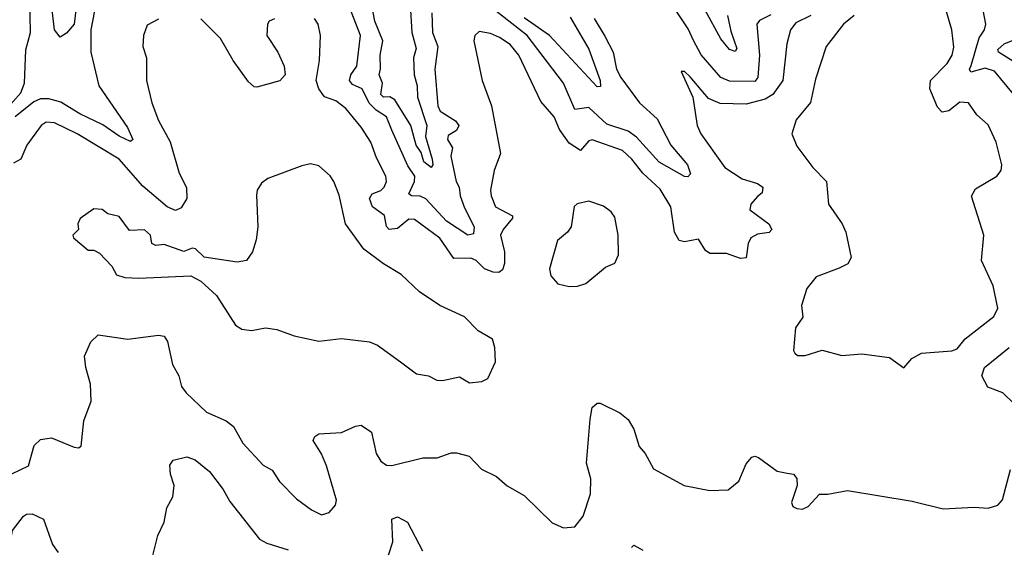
# Model space of a CAD drawing. Extents: x 1552033 to 1694788, y 811965 to 917215.
# Tile 506 of 632: x 1646601 to 1650103, y 885215 to 887091. Entities that reach past the tile are written whole.
import ezdxf

# ---------------------------------------------------------------- set-up
doc = ezdxf.new("R2010")
doc.units = 0

msp = doc.modelspace()

# ---------------------------------------------------------------- linework, layer by layer
at = {"layer": '0CON20XD'}
for points in [[(1646551, 886769), (1646605, 886831.1), (1646618.7, 886865), (1646623.5, 886983.5), (1646639.7, 887045), (1646637.6, 887165), (1646646.7, 887215), (1646641.6, 887255), (1646662.4, 887315), (1646669.7, 887385), (1646671.6, 887435), (1646665.8, 887465), (1646645, 887488.4), (1646595.5, 887515)], [(1646808.2, 887185), (1646794.9, 887075.1), (1646767.6, 887042.4), (1646745, 887029.1), (1646724.5, 887055), (1646710.2, 887175)], [(1648644.6, 887095.4), (1648681.8, 887031.8), (1648711.3, 886975), (1648723.9, 886915), (1648738.4, 886885), (1648805, 886794.7), (1648868.5, 886738.5), (1648917, 886645), (1648976.2, 886575), (1648987, 886543), (1648977.6, 886532.4), (1648965, 886533.5), (1648875, 886584.3), (1648795, 886673.4), (1648765, 886694.4), (1648689.6, 886719.6), (1648625, 886779), (1648575, 886770.9), (1648534.5, 886864.5), (1648406, 887035), (1648214.4, 887184.4)], [(1649745, 885853.3), (1649774, 885886), (1649808, 885905), (1649916.2, 885913.8), (1649935, 885920.5), (1649963.8, 885956.2), (1650065, 886036), (1650080, 886065), (1650062.5, 886145), (1650021.6, 886235), (1650030, 886325), (1649986.2, 886463.8), (1650000.3, 886489.8), (1650076.1, 886533.9), (1650091.5, 886555), (1650094.1, 886575), (1650073.6, 886655), (1650045, 886717.1), (1650005, 886752.2), (1649975, 886795.6), (1649945, 886797.3), (1649905, 886766.9), (1649881.9, 886761.9), (1649865, 886779.4), (1649838, 886845), (1649840.3, 886875), (1649899.7, 886935), (1649917.3, 886965), (1649922.7, 886992.7), (1649915.9, 887055), (1649884.2, 887165)], [(1648067.1, 887115), (1648069, 887045), (1648087.8, 886995), (1648077.6, 886915), (1648088.4, 886785), (1648096.9, 886765), (1648151, 886731), (1648163.3, 886715), (1648155, 886696.9), (1648125, 886679.5), (1648122.8, 886665), (1648140, 886635), (1648134.3, 886605), (1648153.7, 886515), (1648164.4, 886495), (1648167.6, 886465), (1648182.5, 886422.5), (1648217.3, 886355), (1648215, 886330), (1648195, 886324.2), (1648119.5, 886375), (1648045, 886454.2), (1648025, 886463), (1647994.2, 886465), (1647985, 886471.9), (1648005.3, 886515), (1648006.9, 886535), (1647981.1, 886571.1), (1647925, 886697.7), (1647905, 886745.8), (1647868.8, 886768.8), (1647844.2, 886794.2), (1647819.6, 886845), (1647785, 886859.8), (1647774.2, 886874.2), (1647779.3, 886895), (1647800.5, 886925), (1647813.3, 887035), (1647773.8, 887135)], [(1647989.2, 887145), (1647995.4, 887045.4), (1648011.2, 886988.8), (1648001.8, 886955), (1648004.1, 886895), (1648014.9, 886855), (1648016.1, 886815), (1648049.1, 886715), (1648044.2, 886675), (1648068.3, 886595), (1648070.4, 886575), (1648065, 886565.7), (1648038.1, 886585), (1648028.7, 886618.7), (1648011.6, 886645), (1647991.6, 886715), (1647935.7, 886805.7), (1647917, 886817), (1647895, 886815.7), (1647885.8, 886825), (1647890.8, 886865), (1647879.2, 886895), (1647884.4, 886915.6), (1647882.6, 886965), (1647892.6, 887015), (1647864.3, 887085), (1647849.6, 887159.6)], [(1649272.6, 887107.4), (1649232.1, 887087.9), (1649222.5, 887075), (1649232, 886965), (1649225.9, 886885), (1649215, 886870.4), (1649125, 886872.5), (1649095, 886884.8), (1649025.2, 886965.2), (1648997.2, 887017.2), (1648978.4, 887058.4), (1648926.3, 887136.3)], [(1646867.5, 887122.5), (1646853.6, 887055), (1646854, 886975), (1646882.9, 886855), (1646985, 886707.7), (1647003.6, 886665), (1646995, 886657.7), (1646955, 886676.1), (1646896.6, 886716.6), (1646815, 886755.5), (1646747.1, 886797), (1646705, 886809.7), (1646675, 886809.2), (1646651.7, 886798.3), (1646584.6, 886745)], [(1649414.1, 887105), (1649360.9, 887079.1), (1649342.2, 887055), (1649329.5, 887005), (1649315.3, 886875), (1649279.7, 886825), (1649252.2, 886807.8), (1649185, 886790), (1649092.6, 886792.6), (1649050.6, 886810.6), (1648985, 886887.5), (1648965, 886906.2), (1648953.6, 886906.4), (1648995.5, 886815.5), (1649010.4, 886715), (1649023.8, 886685), (1649109.4, 886565), (1649170, 886525), (1649225, 886508.5), (1649244.4, 886495), (1649241.9, 886475), (1649225, 886461.8), (1649201.1, 886435), (1649198, 886415), (1649265.6, 886365), (1649275.7, 886345), (1649266.1, 886333.9), (1649225, 886328.4), (1649201.2, 886315), (1649191.3, 886295), (1649185, 886244.3), (1649165, 886241.8), (1649115, 886259.3), (1649055, 886259.5), (1649040.3, 886270.3), (1649015, 886310), (1648965, 886301.3), (1648945.9, 886305.9), (1648930, 886335), (1648916.2, 886425), (1648878.8, 886488.8), (1648817.3, 886545), (1648778.6, 886595), (1648745, 886625.6), (1648636.6, 886663.4), (1648625, 886660.6), (1648595, 886626.2), (1648555, 886651.6), (1648520.4, 886700.4), (1648501.8, 886745), (1648455, 886799.4), (1648376.5, 886965), (1648345, 887002.7), (1648307.7, 887027.7), (1648275, 887042.1), (1648235, 887048.6), (1648219.2, 887035), (1648215.6, 887015), (1648245.6, 886875), (1648278.8, 886785), (1648311.4, 886615), (1648288.5, 886555), (1648275.5, 886485), (1648277.5, 886465), (1648293.1, 886425), (1648353.7, 886393.7), (1648353.8, 886385), (1648320.3, 886345), (1648311.2, 886325), (1648325.7, 886265), (1648325.7, 886224.3), (1648318.1, 886201.9), (1648305, 886192.4), (1648285, 886193.2), (1648254.5, 886205), (1648225, 886234.6), (1648205, 886243.6), (1648145, 886242.2), (1648095, 886314.6), (1648005, 886380.8), (1647985, 886381.2), (1647945, 886348.2), (1647914.7, 886344.7), (1647906, 886356), (1647899, 886395), (1647855.9, 886425.9), (1647844.9, 886455.1), (1647855, 886471.9), (1647885, 886483.7), (1647896.8, 886495), (1647905.4, 886515), (1647902.7, 886535), (1647869.7, 886599.7), (1647850.3, 886655), (1647815, 886708.6), (1647761.1, 886775), (1647725, 886802.1), (1647685, 886816.7), (1647664.5, 886845), (1647655.5, 886875), (1647667.7, 886945), (1647670.9, 887035), (1647663.1, 887075), (1647650, 887095)], [(1648559.1, 887099.1), (1648625, 886985.7), (1648665.6, 886875), (1648666.8, 886853.2), (1648655, 886852.3), (1648485, 887034.1), (1648395, 887096.8)], [(1649118.5, 887105), (1649129.8, 887049.8), (1649151.7, 886988.3), (1649145, 886978.1), (1649125, 886984.6), (1649095, 887022.7), (1649039.4, 887125)], [(1649568.8, 887105), (1649531.1, 887075), (1649468.8, 886995), (1649431.1, 886878.9), (1649414, 886796), (1649362.2, 886735), (1649347.5, 886685), (1649365, 886641.2), (1649421.4, 886565), (1649470.6, 886515), (1649477.5, 886435), (1649525.6, 886365), (1649539.5, 886335), (1649558.5, 886245), (1649546.8, 886223.2), (1649515, 886207.1), (1649433.4, 886176.6), (1649400, 886135), (1649382, 886075), (1649386.1, 886033.9), (1649360, 885995), (1649352.5, 885915), (1649357.5, 885905), (1649367, 885897), (1649395, 885896.7), (1649455, 885916.2), (1649525, 885897.5), (1649596.4, 885903.6), (1649695, 885890), (1649745, 885853.3)], [(1650158.2, 886798.2), (1650067.5, 886907.5), (1650035, 886918.3), (1649983.7, 886903.7), (1649979.2, 886915), (1649985, 886928), (1650013.7, 887026.3), (1650032, 887055), (1650037.2, 887075), (1650028, 887125)], [(1647095, 887092.9), (1647055, 887070.6), (1647041.5, 887035), (1647039.6, 886995), (1647052.2, 886955), (1647052.5, 886875), (1647070.5, 886795), (1647095, 886732.5), (1647136.2, 886656.2), (1647168.8, 886545), (1647194, 886494), (1647195.8, 886455), (1647175, 886421.4), (1647155, 886412.9), (1647125, 886425.3), (1647039.5, 886499.5), (1646954.8, 886594.8), (1646805, 886685.2), (1646725, 886723.8), (1646695, 886726), (1646677.8, 886715), (1646626.4, 886645), (1646604.7, 886595.3), (1646579.4, 886580.6)], [(1647506.8, 887093.2), (1647488.8, 887085), (1647482.5, 887075), (1647480, 887035), (1647519.2, 886975), (1647541.5, 886925), (1647545.7, 886895), (1647526.2, 886873.8), (1647445, 886850.6), (1647435, 886851.9), (1647415, 886869.2), (1647360.4, 886945), (1647315, 887023.9), (1647245, 887093.3)], [(1650151.6, 886931.6), (1650081.5, 886975), (1650079.7, 886985), (1650102.4, 887005), (1650174.4, 887035)], [(1648200.3, 885800.3), (1648245, 885804.4), (1648265.8, 885815), (1648292.9, 885875), (1648291.4, 885925), (1648282, 885955), (1648231.2, 885985), (1648182.5, 886035), (1648095, 886074.3), (1648023.2, 886123.2), (1647957.5, 886185), (1647895, 886222.5), (1647825, 886275.6), (1647759.4, 886365), (1647737, 886467), (1647718.6, 886515), (1647705, 886535.8), (1647665, 886570.8), (1647635, 886578.1), (1647605, 886571.4), (1647483.4, 886526.6), (1647460.9, 886509.1), (1647446, 886485), (1647443, 886467), (1647448.1, 886355), (1647442.1, 886307.9), (1647429.2, 886265), (1647408, 886235), (1647375, 886228.9), (1647257.1, 886247.1), (1647226, 886276), (1647215, 886278.1), (1647185, 886266.5), (1647115, 886291.2), (1647085, 886288), (1647071.2, 886295), (1647066.7, 886325), (1647045, 886344.2), (1646991.4, 886341.4), (1646955, 886390.8), (1646915, 886401.2), (1646895, 886416.2), (1646865, 886418.8), (1646816.4, 886383.6), (1646807.5, 886365), (1646810, 886345), (1646790, 886325), (1646792.5, 886315), (1646845, 886271.2), (1646865, 886271.2), (1646885, 886261.2), (1646928.8, 886215), (1646945, 886183.8), (1646975, 886174), (1647025, 886172), (1647209.7, 886179.7), (1647245, 886160.8), (1647300.9, 886110.9), (1647368.8, 886005), (1647391.2, 885991.2), (1647425, 885986), (1647475, 885996), (1647515, 885990), (1647577.3, 885967.3), (1647665, 885947.5), (1647745, 885958.1), (1647845.5, 885945.5), (1647873.6, 885933.6), (1647955.8, 885875), (1648012.5, 885832.5), (1648055.3, 885825.3), (1648085, 885810), (1648105, 885808.6), (1648165, 885820.8), (1648200.3, 885800.3)], [(1648555, 886142.5), (1648585, 886144), (1648615, 886153.3), (1648685, 886211.2), (1648717.5, 886225), (1648730.8, 886255), (1648729.4, 886325), (1648718.2, 886388.2), (1648705, 886408), (1648677.6, 886427.6), (1648625, 886445.8), (1648583.6, 886436.4), (1648573, 886427), (1648562, 886355), (1648548.8, 886335), (1648514.3, 886305.7), (1648485.4, 886205), (1648489.8, 886179.8), (1648515, 886152), (1648555, 886142.5)], [(1646573.7, 885476.4), (1646631.9, 885505), (1646652.2, 885577.8), (1646675, 885598.9), (1646714.5, 885604.5), (1646795, 885570.8), (1646810.7, 885569.3), (1646820, 885575), (1646828.8, 885665), (1646855.7, 885735), (1646853.1, 885795), (1646835.9, 885854.1), (1646831.2, 885895), (1646853.8, 885946.2), (1646880, 885970), (1646985.4, 885955.4), (1647095, 885969.4), (1647115, 885966), (1647127.1, 885947.1), (1647144.6, 885864.6), (1647167.1, 885825), (1647176.4, 885786.4), (1647193.1, 885765), (1647265, 885695.6), (1647335.8, 885665), (1647361.4, 885645), (1647395, 885586), (1647466.9, 885506.9), (1647499.5, 885489.5), (1647525, 885449.2), (1647585, 885387.1), (1647638.3, 885348.3), (1647675, 885331.4), (1647701.2, 885338.8), (1647724, 885365), (1647727.3, 885382.7), (1647692.7, 885505), (1647675, 885547.1), (1647644.5, 885595), (1647650.4, 885609.6), (1647665, 885618.5), (1647745, 885623.2), (1647795, 885646.4), (1647815, 885649.1), (1647852.2, 885625), (1647868.9, 885548.9), (1647885, 885521.9), (1647905, 885507.5), (1647925, 885506.7), (1648035, 885533.9), (1648086.3, 885533.7), (1648135, 885551.4), (1648155, 885551.4), (1648199.1, 885539.1), (1648243.3, 885493.3), (1648296.7, 885466.7), (1648335, 885434.4), (1648395, 885400), (1648495, 885301.9), (1648535, 885284.3), (1648575, 885288.6), (1648605, 885325.7), (1648630.9, 885405), (1648631.7, 885458.3), (1648617.1, 885515), (1648629.4, 885670.6), (1648637.5, 885712.5), (1648655, 885727.5), (1648665, 885727.5), (1648735, 885693.8), (1648765, 885669.2), (1648785.5, 885635), (1648803.7, 885573.7), (1648825, 885548.8), (1648855, 885494.2), (1648964, 885435), (1649055, 885417.1), (1649120.3, 885419.7), (1649159.1, 885450.9), (1649185, 885512), (1649205, 885536), (1649215, 885539.2), (1649228.8, 885535), (1649295, 885486), (1649330.5, 885479.5), (1649352.5, 885475), (1649365, 885460), (1649366.2, 885435), (1649346.2, 885375), (1649350.5, 885360.5), (1649365, 885352.9), (1649385, 885351.4), (1649405, 885360), (1649445, 885403.8), (1649475, 885403.8), (1649545, 885417.5), (1649775, 885379.5), (1649885, 885352.7), (1649995, 885358.1), (1650045, 885354.4), (1650080, 885365), (1650096.4, 885383.6), (1650125, 885492.5)], [(1650136.8, 885726.8), (1650097.1, 885765), (1650044.7, 885784.7), (1650023.2, 885825), (1650032.5, 885855), (1650119.5, 885925)], [(1647075, 885186.7), (1647092.8, 885257.2), (1647114.5, 885305), (1647124.3, 885355.7), (1647145.7, 885394.3), (1647150, 885435), (1647137.5, 885475), (1647135, 885507.5), (1647147.5, 885525), (1647195, 885536.9), (1647225, 885526.7), (1647276.2, 885485), (1647325, 885420.6), (1647348.7, 885378.7), (1647454.1, 885244.1), (1647479.6, 885229.6), (1647556.2, 885206.2)], [(1646561.8, 885198.2), (1646575.6, 885275), (1646615, 885326.2), (1646625, 885333.3), (1646645, 885333.8), (1646686, 885315), (1646717.2, 885225), (1646737.4, 885197.4)], [(1647912.4, 885187.6), (1647927.8, 885235), (1647924.4, 885315), (1647945, 885324.3), (1647980, 885305), (1648033.3, 885203.3)], [(1648776.7, 885215), (1648785, 885223.3), (1648817.5, 885205)]]:
    msp.add_lwpolyline(points, dxfattribs=at)

doc.saveas('drawing.dxf')
